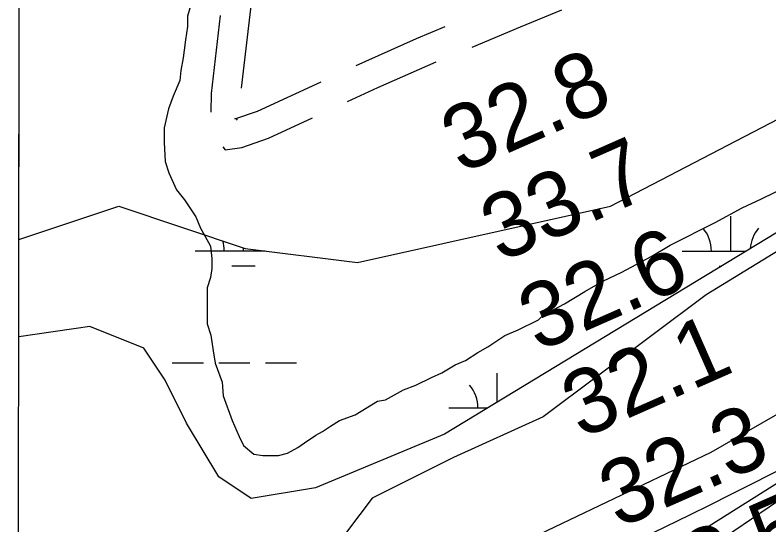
# Model space of a CAD drawing. Extents: x 3245246 to 3283090, y 806824 to 832173.
# Drawn here: x 3249413 to 3250190, y 816420 to 816945 of the extents above; entities that cross this region are included whole.
import ezdxf

# ---------------------------------------------------------------- set-up
doc = ezdxf.new("R2010")
doc.units = 0
for name, color, linetype in [('V-GRID-FRAM', 7, 'Continuous'), ('V-RIVR-RANG', 7, 'Continuous'), ('V-ROAD-CNTR', 7, 'Continuous'), ('V-SITE-VEGE', 7, 'Continuous'), ('V-TOPO-MAJR', 7, 'Continuous'), ('V-TOPO-MINR', 7, 'Continuous'), ('V-TOPO-SHOR', 7, 'Continuous'), ('V-WETL-SWMP', 7, 'Continuous')]:
    doc.layers.add(name, color=color, linetype=linetype)

msp = doc.modelspace()

# ---------------------------------------------------------------- linework, layer by layer
at = {"layer": 'V-GRID-FRAM'}
msp.add_lwpolyline([(3249428.77, 830400.05), (3280833.33, 830386.34), (3280833.33, 812199.58), (3249412.9, 812213.29), (3249428.77, 830400.05)], dxfattribs=at)
at = {"layer": 'V-ROAD-CNTR'}
msp.add_line((3249657.44, 816969.38), (3249645.75, 816870.07), dxfattribs=at)
for points in [[(3249624.36, 816944.92), (3249614.91, 816864.67), (3249614.42, 816845.49)], [(3249883.69, 816912.55), (3249933.56, 816933.33), (3249976.07, 816950.83)], [(3249764.44, 816893.55), (3249774.29, 816898.1), (3249826.47, 816921.22), (3249856.08, 816933.55)], [(3249755.48, 816856.36), (3249786.66, 816870.77), (3249838.31, 816893.65), (3249846.76, 816897.17)], [(3249642.17, 816837.28), (3249640.99, 816838.59), (3249639.47, 816838.37), (3249662.58, 816846.48), (3249728.13, 816876.77)], [(3249626.84, 816809.53), (3249629.45, 816806.66), (3249646.61, 816809.08), (3249673.86, 816818.65), (3249719.17, 816839.58)]]:
    msp.add_lwpolyline(points, dxfattribs=at)
at = {"layer": 'V-SITE-VEGE'}
for p, q in [((3249416.74, 816613.96), (3249419.27, 819516.97)), ((3249594.05, 816955.85), (3249590.59, 816944.23)), ((3250585.44, 816956.51), (3249855.19, 816513.75)), ((3249590.59, 816944.23), (3249590.61, 816933.79)), ((3249590.61, 816933.79), (3249588.32, 816919.85)), ((3249588.32, 816919.85), (3249587.18, 816909.4)), ((3249587.18, 816909.4), (3249586.04, 816901.27)), ((3249586.04, 816901.27), (3249583.74, 816888.5)), ((3249583.74, 816888.5), (3249582.6, 816878.05)), ((3249582.6, 816878.05), (3249575.67, 816861.78)), ((3249575.67, 816861.78), (3249571.05, 816849)), ((3250120.74, 816391.99), (3250806.72, 816856.89)), ((3249571.05, 816849), (3249566.45, 816829.26)), ((3249566.45, 816829.26), (3249566.48, 816814.17)), ((3249566.48, 816814.17), (3249567.68, 816794.44)), ((3249567.68, 816794.44), (3249571.19, 816782.83)), ((3249571.19, 816782.83), (3249579.35, 816765.44)), ((3250181.85, 816756.23), (3250213.15, 816771.39)), ((3249579.35, 816765.44), (3249587.5, 816755.01)), ((3249587.5, 816755.01), (3249599.14, 816737.62)), ((3250162.13, 816746.9), (3250181.85, 816756.23)), ((3250134.3, 816731.75), (3250162.13, 816746.9)), ((3249599.14, 816737.62), (3249603.81, 816726.02)), ((3250087.92, 816708.44), (3250134.3, 816731.75)), ((3249603.81, 816726.02), (3249608.47, 816717.91)), ((3249608.47, 816717.91), (3249614.29, 816707.47)), ((3249614.29, 816707.47), (3249615.48, 816694.7)), ((3250068.21, 816696.79), (3250087.92, 816708.44)), ((3250038.06, 816680.48), (3250068.21, 816696.79)), ((3249615.48, 816694.7), (3249615.5, 816684.25)), ((3249615.5, 816684.25), (3249614.36, 816674.97)), ((3249614.36, 816674.97), (3249610.9, 816664.51)), ((3250018.34, 816671.15), (3250038.06, 816680.48)), ((3249999.79, 816660.67), (3250018.34, 816671.15)), ((3249610.9, 816664.51), (3249610.97, 816627.36)), ((3249978.92, 816647.85), (3249999.79, 816660.67)), ((3249956.89, 816636.2), (3249978.92, 816647.85)), ((3249952.26, 816631.55), (3249956.89, 816636.2)), ((3249610.97, 816627.36), (3249614.48, 816615.76)), ((3249931.38, 816621.06), (3249952.26, 816631.55)), ((3249490.07, 816624.44), (3249416.74, 816613.96)), ((3249545.39, 816602.31), (3249490.07, 816624.44)), ((3249917.46, 816615.22), (3249931.38, 816621.06)), ((3249614.48, 816615.76), (3249616.84, 816599.52)), ((3249900.07, 816603.58), (3249917.46, 816615.22)), ((3249889.64, 816597.76), (3249900.07, 816603.58)), ((3249567.52, 816569.09), (3249545.39, 816602.31)), ((3249616.84, 816599.52), (3249619.19, 816586.75)), ((3249876.88, 816589.6), (3249889.64, 816597.76)), ((3249866.45, 816584.94), (3249876.88, 816589.6)), ((3249619.19, 816586.75), (3249626.19, 816567.03)), ((3249852.53, 816576.78), (3249866.45, 816584.94)), ((3249825.86, 816563.96), (3249842.1, 816572.12)), ((3249842.1, 816572.12), (3249852.53, 816576.78)), ((3249589.65, 816524.82), (3249567.52, 816569.09)), ((3249626.19, 816567.03), (3249627.38, 816553.1)), ((3249794.55, 816548.8), (3249813.1, 816559.29)), ((3249813.1, 816559.29), (3249825.86, 816563.96)), ((3249627.38, 816553.1), (3249636.72, 816527.58)), ((3249786.43, 816547.63), (3249794.55, 816548.8)), ((3249763.24, 816533.65), (3249786.43, 816547.63)), ((3249747, 816527.81), (3249763.24, 816533.65)), ((3249636.72, 816527.58), (3249643.72, 816511.35)), ((3249737.72, 816521.99), (3249747, 816527.81)), ((3249622.84, 816469.48), (3249589.65, 816524.82)), ((3249729.61, 816516.17), (3249737.72, 816521.99)), ((3249643.72, 816511.35), (3249648.38, 816502.07)), ((3249711.06, 816504.52), (3249722.65, 816512.67)), ((3249855.19, 816513.75), (3249722.42, 816458.41)), ((3249722.65, 816512.67), (3249729.61, 816516.17)), ((3249648.38, 816502.07), (3249658.85, 816492.81)), ((3249704.1, 816499.86), (3249711.06, 816504.52)), ((3249693.67, 816494.04), (3249704.1, 816499.86)), ((3249658.85, 816492.81), (3249668.14, 816491.66)), ((3249668.14, 816491.66), (3249684.39, 816491.7)), ((3249684.39, 816491.7), (3249693.67, 816494.04)), ((3249656.04, 816447.34), (3249622.84, 816469.48)), ((3249722.42, 816458.41), (3249656.04, 816447.34))]:
    msp.add_line(p, q, dxfattribs=at)
at = {"layer": 'V-TOPO-MAJR'}
msp.add_lwpolyline([(3253576.63, 818823.92), (3252848.91, 818332.66), (3252297.28, 817814.17), (3252282.98, 817800.93), (3252268.55, 817787.83), (3252253.92, 817774.94), (3252239.16, 817762.21), (3252224.26, 817749.64), (3252209.29, 817737.15), (3252194.22, 817724.77), (3252179.09, 817712.48), (3251754.8, 817370.64), (3251736.77, 817356.58), (3251718.47, 817342.91), (3251699.74, 817329.82), (3251680.73, 817317.11), (3251678.09, 817315.41), (3251660, 817304.2), (3251641.63, 817293.47), (3251622.88, 817283.44), (3251603.85, 817273.89), (3250890.35, 816932.28), (3250129.64, 816494.55), (3249416.34, 816154.11)], dxfattribs=at)
at = {"layer": 'V-TOPO-MINR'}
msp.add_lwpolyline([(3251007.66, 816926.08), (3250984.99, 816914.53), (3250962.35, 816902.92), (3250939.81, 816891.13), (3250917.35, 816879.17), (3250895.04, 816866.96), (3250872.81, 816854.58), (3250274.45, 816516.8), (3250253.93, 816505.37), (3250233.31, 816494.11), (3250212.56, 816483.09), (3250191.72, 816472.25), (3250170.79, 816461.59), (3250149.8, 816451.02), (3250128.75, 816440.58), (3250107.66, 816430.24), (3249547.56, 816157.81), (3249516.08, 816142.44), (3249484.62, 816127), (3249453.22, 816111.47), (3249421.84, 816095.88), (3249419.26, 816094.6), (3249416.29, 816093.12)], dxfattribs=at)
at = {"layer": 'V-TOPO-SHOR'}
msp.add_lwpolyline([(3251174.21, 817336.56), (3250905.6, 817185.61), (3250712.51, 817034.64), (3250645.35, 816975.92), (3250124.9, 816657.25), (3249957, 816531.44), (3249864.67, 816489.52), (3249814.3, 816464.37), (3249780.73, 816447.6), (3249755.54, 816414.04), (3249730.34, 816380.48), (3249721.94, 816346.92), (3249713.53, 816321.74), (3249713.53, 816304.96), (3249730.3, 816279.78), (3249738.68, 816246.2), (3249780.63, 816229.4), (3249906.54, 816279.7), (3250519.33, 816665.47), (3250787.97, 816875.16), (3250997.84, 817034.51)], dxfattribs=at)
at = {"layer": 'V-WETL-SWMP'}
for p, q in [((3250026.26, 816748.51), (3250681.62, 817090.11)), ((3250585.44, 816956.51), (3249855.19, 816513.75)), ((3250120.74, 816391.99), (3250806.72, 816856.89)), ((3249416.83, 816714.16), (3249519.79, 816748.51)), ((3249519.79, 816748.51), (3249650.02, 816705.06)), ((3249765.79, 816690.58), (3250026.26, 816748.51)), ((3250150.26, 816702.3), (3250150.28, 816738.3)), ((3249416.74, 816613.96), (3249416.83, 816714.16)), ((3249648.36, 816702.52), (3249648.36, 816705.62)), ((3249650.02, 816705.06), (3249765.79, 816690.58)), ((3249598.36, 816702.54), (3249670.41, 816702.51)), ((3250100.26, 816702.32), (3250166.16, 816702.29)), ((3249636.35, 816687.09), (3249660.35, 816687.08)), ((3250138.26, 816686.87), (3250140.72, 816686.87)), ((3249490.07, 816624.44), (3249416.74, 816613.96)), ((3249545.39, 816602.3), (3249490.07, 816624.44)), ((3249567.52, 816569.1), (3249545.39, 816602.3)), ((3249574.9, 816587.12), (3249606.9, 816587.1)), ((3249622.9, 816587.1), (3249654.9, 816587.08)), ((3249670.9, 816587.08), (3249702.9, 816587.06)), ((3249909.72, 816546.81), (3249909.74, 816576.54)), ((3249589.65, 816524.82), (3249567.52, 816569.1)), ((3249859.72, 816540.56), (3249899.39, 816540.55)), ((3249622.84, 816469.48), (3249589.65, 816524.82)), ((3249855.19, 816513.75), (3249722.42, 816458.41)), ((3249656.04, 816447.34), (3249622.84, 816469.48)), ((3249722.42, 816458.41), (3249656.04, 816447.34))]:
    msp.add_line(p, q, dxfattribs=at)
for centre, start, end in [((3250095.02, 816702.8), 359.20319, 40.74684), ((3250205.51, 816702.75), 139.20318, 176.63735), ((3249593.11, 816703.02), 359.20319, 16.0201), ((3249703.6, 816702.97), 180.32951, 180.74684), ((3249854.48, 816541.04), 359.20319, 40.74684)]:
    msp.add_arc(centre, 35.25, start, end, dxfattribs=at)

# ---------------------------------------------------------------- texts
at = {"layer": 'V-RIVR-RANG'}
for s, p in [('32.8', (3249872.16, 816781.53)), ('33.7', (3249912.76, 816690.15)), ('32.6', (3249951.67, 816598.01)), ('32.1', (3249996.13, 816508.33)), ('32.3', (3250034.56, 816415.98)), ('38.5', (3250075.16, 816324.6))]:
    msp.add_text(s, height=67, rotation=23.80833, dxfattribs=at).set_placement(p)

doc.saveas('drawing.dxf')
